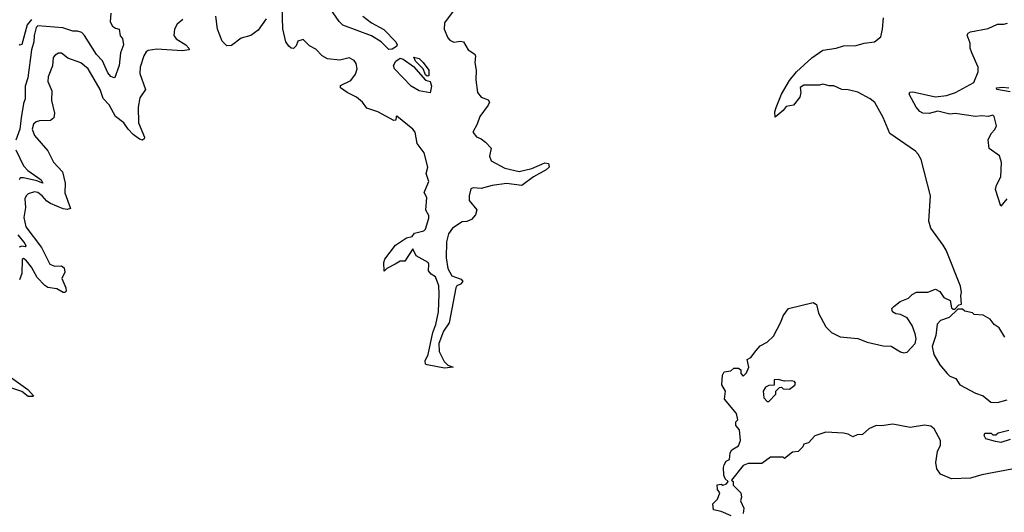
# Model space of a CAD drawing. Extents: x 2386423 to 2568864, y 578392 to 761999.
# Tile 340 of 454: x 2509161 to 2515357, y 668422 to 671524. Entities that reach past the tile are written whole.
import ezdxf

# ---------------------------------------------------------------- set-up
doc = ezdxf.new("R2010")
doc.units = 0

msp = doc.modelspace()

# ---------------------------------------------------------------- linework, layer by layer
at = {"layer": '0CON05XD'}
for points in [[(2511902, 671595), (2511834.3, 671505), (2511832.5, 671465), (2511855, 671410), (2511868.8, 671395), (2511892.7, 671382.7), (2511935, 671389.2), (2511954.1, 671384.1), (2511983.3, 671335), (2512025, 671306.7), (2512030, 671295), (2512026.2, 671255), (2512033.3, 671205), (2512031.2, 671145), (2512041.2, 671065), (2512065, 671036.7), (2512108.3, 671018.3), (2512117.5, 671005), (2512110, 670985), (2512056.4, 670913.6), (2512040, 670865), (2512013.3, 670815), (2512035, 670786.7), (2512065, 670773.3), (2512093, 670753), (2512127.5, 670715), (2512117.5, 670665), (2512127.5, 670635), (2512215, 670589.2), (2512305, 670567.1), (2512384.1, 670585.9), (2512465, 670623.3), (2512488, 670618), (2512493.3, 670595), (2512475, 670578), (2512395, 670534.3), (2512321.2, 670478.8), (2512225, 670492.5), (2512135, 670478.9), (2512065, 670460), (2512014.2, 670465.8), (2512001.2, 670458.8), (2511990, 670415), (2511990, 670385), (2512037.5, 670327.5), (2512029.2, 670295), (2512005, 670265.8), (2511975, 670253.3), (2511945, 670250), (2511885, 670210), (2511860, 670175), (2511847.5, 670125), (2511844.4, 670025), (2511855, 669956.7), (2511880.5, 669910.5), (2511926.7, 669893.3), (2511939.2, 669889.2), (2511950, 669875), (2511935, 669858), (2511913, 669847), (2511905.6, 669834.4), (2511862.9, 669615), (2511827.6, 669562.4), (2511799.1, 669485), (2511801.1, 669435), (2511831.7, 669371.7), (2511855, 669348.8), (2511890, 669335), (2511835, 669330), (2511725, 669350), (2511714.2, 669355), (2511711.9, 669375), (2511731.8, 669415), (2511761.5, 669555), (2511779.6, 669605), (2511796.7, 669683.3), (2511801.5, 669795), (2511797.9, 669847.9), (2511777.5, 669905), (2511750.8, 669920.8), (2511733, 669943), (2511736.7, 669985), (2511732.5, 669995), (2511657, 670037), (2511635, 670080), (2511585, 670002.5), (2511555, 670002.5), (2511523.3, 669983.3), (2511472, 669958), (2511455, 669940), (2511452.9, 669995), (2511459.2, 670015), (2511526.7, 670103.3), (2511595, 670150), (2511630.7, 670159.3), (2511645, 670180), (2511705, 670193.3), (2511715.8, 670204.2), (2511736.7, 670275), (2511735, 670290), (2511716.7, 670325), (2511722.5, 670405), (2511707.5, 670435), (2511736.1, 670503.9), (2511720, 670555), (2511730, 670595), (2511706.7, 670685), (2511662.9, 670745), (2511649.4, 670815), (2511634.2, 670835), (2511535, 670916.7), (2511530, 670915), (2511528.8, 670891.2), (2511515, 670888.8), (2511415, 670943.3), (2511345, 670967.5), (2511318.8, 671005), (2511281.2, 671035), (2511222.5, 671065), (2511180, 671095), (2511180.5, 671109.5), (2511245, 671140.6), (2511275, 671180), (2511284, 671214), (2511277.7, 671247.7), (2511265.9, 671265.9), (2511235, 671283.8), (2511175, 671268.8), (2511098.3, 671278.3), (2511065, 671296.2), (2511025, 671338), (2510985, 671358.8), (2510945, 671400), (2510912.3, 671387.7), (2510900.7, 671359.3), (2510885, 671343.3), (2510870, 671345), (2510855, 671357.5), (2510836.7, 671385), (2510816.4, 671466.4), (2510812.9, 671605)], [(2511321.4, 671545), (2511374.2, 671505), (2511452.6, 671462.6), (2511528.5, 671385), (2511536.7, 671365), (2511532.2, 671355), (2511505, 671339.2), (2511485, 671335.6), (2511435.7, 671385), (2511375, 671421.8), (2511195, 671489.4), (2511171.6, 671511.6), (2511115, 671594.4)], [(2509733.8, 671565), (2509730.7, 671510.7), (2509745, 671483.3), (2509765, 671470), (2509787.5, 671465), (2509793, 671423), (2509807.5, 671405), (2509813.8, 671365), (2509795.7, 671315), (2509787.5, 671235), (2509759.3, 671160.7), (2509755, 671157.5), (2509735, 671166.2), (2509715, 671188.8), (2509683.3, 671265), (2509644, 671304), (2509570, 671425), (2509552.3, 671442.3), (2509525, 671451.4), (2509495, 671452.1), (2509431.8, 671471.8), (2509274.7, 671485.3), (2509265.8, 671475), (2509251.8, 671425), (2509250, 671385), (2509236.2, 671335), (2509211.5, 671158.5), (2509195.3, 671105), (2509196.2, 671025), (2509184.4, 670995), (2509170, 670905), (2509161.3, 670835), (2509136.1, 670765)], [(2510711.7, 671528.3), (2510661.7, 671458.3), (2510615, 671423.3), (2510555, 671406.7), (2510495, 671361.2), (2510465, 671360), (2510435, 671387.5), (2510406.7, 671465), (2510396.4, 671546.4)], [(2513795, 669440), (2513820.7, 669469.3), (2513865, 669492.5), (2513905, 669530), (2513951.7, 669618.3), (2513965, 669660), (2514000, 669705), (2514155, 669742.5), (2514175, 669730), (2514187.5, 669675), (2514235, 669590), (2514270, 669555), (2514325, 669527.5), (2514435, 669516.7), (2514495, 669493.3), (2514595, 669470), (2514645, 669467.5), (2514705, 669433.3), (2514725, 669426.7), (2514745, 669430), (2514796.7, 669485), (2514803.3, 669515), (2514796.2, 669545), (2514777.7, 669597.7), (2514745.9, 669645.9), (2514705, 669667.5), (2514675, 669672.5), (2514653.6, 669683.6), (2514650, 669705), (2514661.7, 669718.3), (2514701.7, 669748.3), (2514755, 669770), (2514777, 669793), (2514805, 669807.5), (2514875, 669808.8), (2514925, 669827.5), (2514951.7, 669811.7), (2514977.5, 669775), (2515016.4, 669756.4), (2515025, 669710), (2515035, 669700), (2515045, 669700), (2515071.7, 669728.3), (2515087, 669733), (2515083, 669787), (2515087.5, 669805), (2515082.5, 669845), (2514991.7, 670071.7), (2514973.3, 670105), (2514895, 670210), (2514883.3, 670255), (2514892.5, 670415), (2514833.9, 670643.9), (2514815, 670677.5), (2514797.5, 670695), (2514636.1, 670806.1), (2514595, 670907.5), (2514541.7, 671001.7), (2514512.5, 671025), (2514435, 671067.5), (2514375, 671082.5), (2514335, 671083.3), (2514285, 671107.5), (2514255, 671107.5), (2514215, 671117.5), (2514195, 671112.5), (2514095, 671112.5), (2514073, 671097), (2514077.5, 671065), (2514070, 671035), (2514030, 670985), (2513985, 670977.5), (2513965, 670952.5), (2513915, 670910), (2513913.6, 670943.6), (2513920.7, 670970.7), (2513955.8, 671055), (2514005, 671140), (2514050, 671195), (2514145.9, 671284.1), (2514215, 671331.2), (2514300, 671345), (2514345, 671358.8), (2514425, 671361.2), (2514475, 671376.7), (2514540, 671385), (2514580, 671415), (2514590, 671465), (2514596.7, 671535)], [(2509235.4, 671525), (2509208.9, 671491.1), (2509175, 671367.5), (2509165, 671362.5), (2509159.3, 671369.3)], [(2510187.5, 671525), (2510151.2, 671495), (2510136.2, 671465), (2510131.2, 671425), (2510136.7, 671415), (2510145, 671404), (2510206, 671365), (2510226.2, 671345), (2510227.5, 671335), (2510182.7, 671327.3), (2510025, 671338.8), (2509969.5, 671330.5), (2509957.7, 671322.3), (2509943.1, 671296.9), (2509918.6, 671225), (2509916.9, 671185), (2509952.5, 671085), (2509918, 671032), (2509907.6, 670972.4), (2509909.7, 670875), (2509946.9, 670785), (2509945, 670773.3), (2509935, 670766), (2509915, 670770.6), (2509875, 670801.5), (2509844, 670834), (2509817.5, 670875), (2509764.5, 670914.5), (2509725, 670988), (2509686.6, 671026.6), (2509667.3, 671085), (2509591.1, 671215), (2509545, 671252.1), (2509465, 671282.5)], [(2515374.2, 670395.8), (2515335, 670350), (2515302.5, 670455), (2515308.3, 670481.7), (2515336.2, 670535), (2515340, 670625), (2515326.4, 670666.4), (2515262.5, 670712.5), (2515256.4, 670766.4), (2515275, 670806.7), (2515298.3, 670831.7), (2515307.5, 670855), (2515292.5, 670915), (2515285, 670922.5), (2515255, 670913.3), (2515215, 670917.5), (2515176.4, 670913.6), (2515047.3, 670932.7), (2515015, 670928.9), (2514938.1, 670948.1), (2514885, 670933.9), (2514845, 670935.4), (2514825.6, 670945), (2514802.3, 670972.3), (2514758.6, 671055), (2514763.4, 671066.6), (2514781.1, 671068.9), (2514925, 671038.9), (2514994.4, 671045.6), (2515050, 671065), (2515165, 671128.8), (2515193.3, 671195), (2515192.5, 671225), (2515153.3, 671315), (2515143.3, 671345), (2515143.3, 671375), (2515123.6, 671426.4), (2515130.7, 671439.3), (2515145, 671446.7), (2515255, 671468.8), (2515315, 671496.2), (2515355, 671496), (2515377.3, 671502.7)], [(2509465, 671282.5), (2509425, 671313.8), (2509405, 671312), (2509385, 671301.2), (2509372, 671285), (2509366.8, 671233.2), (2509341.4, 671165), (2509338, 671135), (2509362.5, 671075), (2509360.8, 671015), (2509380.6, 670935), (2509376, 670905), (2509355, 670890), (2509285, 670887.1), (2509265, 670880.4), (2509247.8, 670865), (2509240.6, 670835), (2509254.6, 670794.6), (2509337.3, 670697.3), (2509375, 670627.5), (2509431.2, 670565), (2509446.9, 670495), (2509445.9, 670434.1), (2509481.2, 670335), (2509460.9, 670329.1), (2509435, 670333.1), (2509355.9, 670365.9), (2509331.4, 670381.4), (2509302.9, 670415), (2509275, 670435.5), (2509255, 670438.9), (2509215, 670426.9), (2509202.2, 670415), (2509194.6, 670395), (2509197.8, 670342.2), (2509187.2, 670277.2), (2509199.7, 670219.7), (2509298.5, 670088.5), (2509351.9, 669985), (2509382, 669972), (2509425, 669973.5), (2509441.2, 669961.2), (2509444.5, 669935), (2509425.8, 669895), (2509451.4, 669835), (2509454, 669815), (2509445, 669806), (2509435, 669805.8), (2509395, 669828.5), (2509338.3, 669838.3), (2509319.2, 669849.2), (2509270.7, 669900.7), (2509235, 669965.6), (2509205, 670004.4), (2509185, 670019.2), (2509177, 670013), (2509174.7, 669925.3), (2509160.9, 669885)], [(2511745, 671062.5), (2511675, 671076.5), (2511625, 671105.6), (2511520, 671215), (2511514.6, 671235.4), (2511527.6, 671262.4), (2511555, 671280.8), (2511575, 671274.3), (2511639.7, 671229.7), (2511715, 671143.8), (2511745, 671133.8), (2511752.5, 671105), (2511745, 671062.5)], [(2511725, 671168.8), (2511715, 671176.7), (2511701.2, 671215), (2511651.8, 671261.8), (2511641.7, 671288.3), (2511675, 671279.1), (2511700.6, 671255), (2511735.4, 671205.4), (2511735, 671170), (2511725, 671168.8)], [(2515395, 671069.2), (2515310, 671085), (2515307.5, 671095), (2515345, 671099.4), (2515385, 671094)], [(2509137.5, 670705), (2509185, 670604.4), (2509213.5, 670575), (2509295.7, 670515), (2509307.5, 670495), (2509269.5, 670509.5), (2509185, 670527.6), (2509165, 670527.5), (2509157.1, 670515)], [(2509149.2, 670169.2), (2509194.2, 670115), (2509199.2, 670100.8), (2509195.7, 670094.3), (2509175, 670097.1), (2509158.8, 670091.2)], [(2515360, 669525), (2515323.9, 669583.9), (2515292.5, 669605), (2515268.3, 669638.3), (2515225, 669662.5), (2515168.3, 669668.3), (2515157, 669677), (2515108.3, 669688.3), (2515095, 669700), (2515065, 669700), (2515010.5, 669649.5), (2514955, 669628.8), (2514935, 669607.5), (2514925.8, 669535), (2514903.3, 669465), (2514913.8, 669415), (2514951.2, 669351.2), (2514996.7, 669295), (2515015, 669280), (2515052.5, 669265), (2515077.5, 669225), (2515175, 669171.2), (2515225, 669156.2), (2515272.5, 669115), (2515315, 669114)], [(2513639.3, 668399.3), (2513575, 668426.2), (2513527, 668437), (2513522.5, 668475), (2513552.5, 668505), (2513567.5, 668545), (2513553.3, 668565), (2513550, 668595), (2513575, 668600), (2513587, 668593), (2513608.3, 668601.7), (2513620, 668615), (2513601.7, 668631.7), (2513592.5, 668655), (2513590, 668705), (2513595, 668720), (2513607, 668743), (2513627.5, 668755), (2513633, 668797), (2513642.5, 668815), (2513685, 668840), (2513696.7, 668875), (2513691.7, 668941.7), (2513668.3, 668968.3), (2513668.3, 668991.7), (2513680, 669005), (2513672.5, 669045), (2513597.5, 669135), (2513602.5, 669185), (2513580, 669225), (2513583.3, 669285), (2513595, 669306.7), (2513637, 669313), (2513655, 669330), (2513685, 669330), (2513698.3, 669318.3), (2513700, 669295), (2513715, 669280), (2513735, 669300), (2513750, 669335), (2513740, 669385), (2513763, 669397), (2513795, 669440)], [(2509095, 669278.2), (2509211.8, 669195), (2509248, 669155), (2509245, 669151.2), (2509215, 669150.5), (2509175, 669183.2), (2509105, 669206.4)], [(2513875, 669120), (2513920, 669165), (2513920, 669185), (2513941.7, 669208.3), (2513955, 669210), (2513965, 669200), (2514005, 669197.5), (2514038.3, 669221.7), (2514042.5, 669235), (2514037.5, 669245), (2514015, 669250), (2513975, 669247.5), (2513935, 669257.5), (2513910, 669255), (2513908.3, 669221.7), (2513875, 669220), (2513855, 669210), (2513840, 669185), (2513843, 669143), (2513865, 669120), (2513875, 669120)], [(2515315, 669114), (2515375, 669130.8)], [(2515405, 668693.8), (2515215, 668658), (2515143.6, 668636.4), (2515025, 668633.3), (2514955, 668662.5), (2514932.5, 668695), (2514926.7, 668735), (2514936.7, 668805), (2514956.7, 668845), (2514956.7, 668875), (2514915, 668947.5), (2514895, 668963.3), (2514855, 668970), (2514765, 668956.7), (2514655, 668976), (2514585, 668966.2), (2514551.7, 668968.3), (2514505, 668947.5), (2514465, 668912.5), (2514430.7, 668909.3), (2514405, 668897.5), (2514375, 668913.3), (2514345, 668920), (2514234, 668926), (2514165, 668902.5), (2514125, 668860), (2514095, 668850), (2514090, 668835), (2514060, 668805), (2514025, 668800), (2513975, 668760), (2513965, 668770), (2513885, 668770), (2513831.7, 668728.3), (2513745, 668730), (2513713.6, 668716.4), (2513640, 668625), (2513650, 668615), (2513651.7, 668591.7), (2513700, 668545), (2513703, 668517), (2513697.5, 668495), (2513718.3, 668448.3), (2513715, 668413.3)], [(2515395, 668880), (2515335, 668861.2), (2515302.5, 668867.5), (2515240, 668885), (2515230, 668905), (2515235, 668920), (2515275, 668920), (2515285, 668910), (2515305, 668910), (2515318.3, 668921.7), (2515385, 668940)]]:
    msp.add_lwpolyline(points, dxfattribs=at)

doc.saveas('drawing.dxf')
